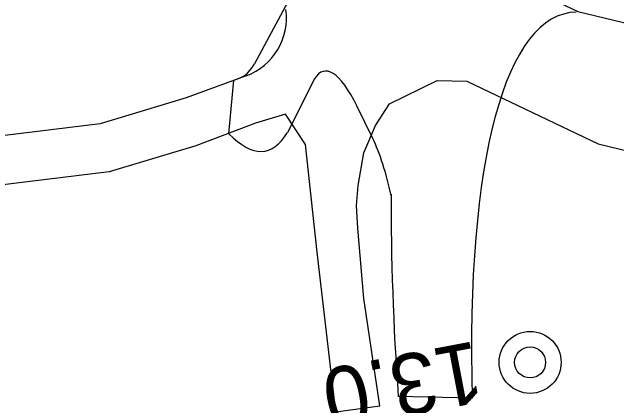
# Model space of a CAD drawing. Extents: x 6541740 to 6566395, y 5525066 to 5530361.
# Drawn here: x 6564512.16 to 6564531.86, y 5527897.98 to 5527910.82 of the extents above; entities that cross this region are included whole.
import ezdxf

# ---------------------------------------------------------------- set-up
doc = ezdxf.new("R2010")
doc.units = 0
for name, color, linetype in [('Domyślna', 7, 'Continuous'), ('TOR_PS_OPIS_T-symbole geometrii', 7, 'Continuous'), ('TOR_PS_T-wypelnienia', 7, 'Continuous'), ('TOR_RAMKI-ramka+tabelka 1', 7, 'Continuous')]:
    doc.layers.add(name, color=color, linetype=linetype)

# ---------------------------------------------------------------- blocks, each defined once
blk = doc.blocks.new('4010_1')
at = {"layer": 'Domyślna'}
for radius in [0.75, 0.375]:
    blk.add_circle((0, 0), radius, dxfattribs=at)

msp = doc.modelspace()

# ---------------------------------------------------------------- linework, layer by layer
at = {"layer": 'TOR_PS_OPIS_T-symbole geometrii'}
for p, q in [((6564521.45, 5527911.735), (6564520.06, 5527909.137)), ((6564519.389, 5527908.601), (6564519.565, 5527908.667)), ((6564519.224, 5527906.856), (6564519.389, 5527908.601)), ((6564522.017, 5527908.647), (6564521.127, 5527906.893)), ((6564523.908, 5527906.703), (6564523.388, 5527907.768)), ((6564527.148, 5527898.231), (6564524.741, 5527898.289))]:
    msp.add_line(p, q, dxfattribs=at)
for centre, major_axis, start_param, end_param in [((6564535.063, 5527885.496), (-4.796, 25.3), 6.241001, 7.279804), ((6564517.599, 5527918.463), (1.862, -9.825), 0.043064, 0.276041), ((6564523.247, 5527903.984), (-0.931, 4.913), 5.542793, 6.559226), ((6564518.174, 5527918.084), (2.235, -11.79), 5.922221, 6.559226), ((6564523.824, 5527904.433), (-0.559, 2.948), 4.804531, 5.542793), ((6564535.063, 5527885.496), (-6.379, 33.651), 0.910204, 1.133937)]:
    msp.add_ellipse(centre, major_axis=major_axis, ratio=0.25, start_param=start_param, end_param=end_param, dxfattribs=at)
at = {"layer": 'TOR_PS_T-wypelnienia'}
msp.add_line((6564522.711, 5527897.789), (6564524.138, 5527897.983), dxfattribs=at)
for points in [[(6564523.852, 5527913.245), (6564525.038, 5527913.34), (6564526.335, 5527912.876), (6564530.593, 5527910.842), (6564534.381, 5527909.93), (6564536.439, 5527909.868), (6564537.993, 5527910.428), (6564539.205, 5527911.288), (6564540.114, 5527912.304), (6564541.04, 5527913.965), (6564541.877, 5527916.505), (6564542.715, 5527920.38), (6564543.507, 5527925.239), (6564544.304, 5527931.425)], [(6564524.138, 5527897.983), (6564523.617, 5527901.485), (6564523.426, 5527903.782), (6564523.377, 5527904.516), (6564523.43, 5527905.166), (6564523.619, 5527906.231), (6564524.001, 5527907.124), (6564524.456, 5527907.83), (6564526.011, 5527908.588), (6564526.969, 5527908.566), (6564531.248, 5527906.523), (6564535.109, 5527905.593), (6564537.192, 5527905.629), (6564538.814, 5527906.298), (6564540.078, 5527907.215), (6564541.054, 5527908.339), (6564542.056, 5527910.258), (6564543.028, 5527913.014), (6564543.974, 5527916.311), (6564544.534, 5527917.724), (6564545.103, 5527920.465)], [(6564519.787, 5527908.747), (6564517.836, 5527908.032), (6564517.836, 5527908.032), (6564515.026, 5527907.18), (6564511.381, 5527906.735), (6564507.547, 5527905.801), (6564503.761, 5527905.163), (6564499.791, 5527904.325), (6564495.93, 5527903.851), (6564492.744, 5527903.759)], [(6564521.721, 5527906.505), (6564521.072, 5527907.492), (6564520.09, 5527907.199), (6564518.147, 5527906.467), (6564515.326, 5527905.612), (6564511.677, 5527905.167), (6564507.846, 5527904.233), (6564504.058, 5527903.594), (6564500.087, 5527902.756), (6564496.216, 5527902.281), (6564493.025, 5527902.189)], [(6564522.711, 5527897.789), (6564522.538, 5527899.265), (6564522.1, 5527903.001), (6564521.721, 5527906.505)]]:
    msp.add_lwpolyline(points, dxfattribs=at)
msp.add_arc((6564519.098, 5527910.625), 2, 290.1384, 8.1678, dxfattribs=at)

# ---------------------------------------------------------------- block references
at = {"layer": 'TOR_RAMKI-ramka+tabelka 1', "xscale": 1.345963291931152, "yscale": 1.345963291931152}
msp.add_blockref('4010_1', (6564529.036, 5527899.401), dxfattribs=at)

# ---------------------------------------------------------------- texts
at = {"layer": 'TOR_RAMKI-ramka+tabelka 1'}
msp.add_text('13.0', height=2, rotation=190.7691, dxfattribs=at).set_placement((6564527.259, 5527900.108))

doc.saveas('drawing.dxf')
